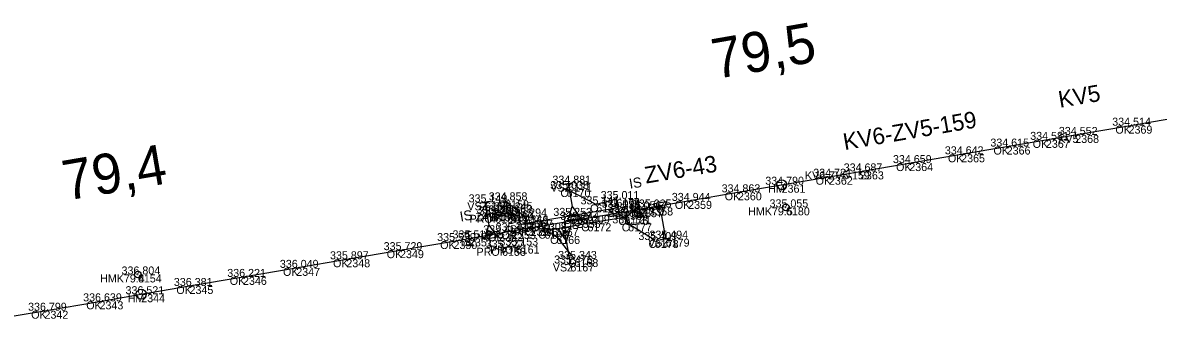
# Model space of a CAD drawing. Extents: x -621782 to -610392, y -1141853 to -1122321.
# Drawn here: x -614946.5 to -614776.2, y -1129970.9 to -1129926.3 of the extents above; entities that cross this region are included whole.
import ezdxf

# ---------------------------------------------------------------- set-up
doc = ezdxf.new("R2010")
doc.units = 0
for name, color, linetype in [('Vrstva 1', 7, 'Continuous'), ('Vrstva 17', 7, 'Continuous'), ('Vrstva 19', 7, 'Continuous'), ('Vrstva 2', 7, 'Continuous'), ('Vrstva 3', 7, 'Continuous'), ('Vrstva 4', 7, 'Continuous'), ('Vrstva 51', 7, 'Continuous'), ('Vrstva 60', 7, 'Continuous'), ('Vrstva 61', 7, 'Continuous'), ('Vrstva 62', 7, 'Continuous'), ('Vrstva 7', 7, 'Continuous')]:
    doc.layers.add(name, color=color, linetype=linetype)

msp = doc.modelspace()

# ---------------------------------------------------------------- linework, layer by layer
at = {"layer": 'Vrstva 1'}
msp.add_lwpolyline([(-614950.9, -1129970.87), (-614943.28, -1129969.58), (-614935.02, -1129968.17), (-614928.76, -1129967.1), (-614921.52, -1129965.86), (-614913.5, -1129964.5), (-614905.51, -1129963.14), (-614898, -1129961.85), (-614889.95, -1129960.48), (-614881.93, -1129959.11), (-614879.61, -1129958.71), (-614875.1, -1129957.94), (-614873.15, -1129957.6), (-614870.37, -1129957.13), (-614863.44, -1129955.94), (-614856.33, -1129954.71), (-614854.09, -1129954.33), (-614852.56, -1129954.07), (-614846.73, -1129953.08), (-614839.26, -1129951.79), (-614832.71, -1129950.65), (-614825.61, -1129949.45), (-614820.95, -1129948.65), (-614813.56, -1129947.4), (-614805.78, -1129946.08), (-614798.95, -1129944.92), (-614793.07, -1129943.91), (-614788.67, -1129943.17), (-614780.67, -1129941.78), (-614772.86, -1129940.43)], dxfattribs=at)
at = {"layer": 'Vrstva 17'}
msp.add_line((-614876.04, -1129954.94), (-614873.41, -1129954.49), dxfattribs=at)
at = {"layer": 'Vrstva 19'}
for p, q in [((-614875.68, -1129955.17), (-614873.51, -1129954.84)), ((-614874.64, -1129960.13), (-614872.59, -1129959.8))]:
    msp.add_line(p, q, dxfattribs=at)
at = {"layer": 'Vrstva 2'}
for p, q in [((-614788.75, -1129942.67), (-614788.59, -1129943.66)), ((-614821.03, -1129948.16), (-614820.86, -1129949.14)), ((-614852.64, -1129953.57), (-614852.48, -1129954.56))]:
    msp.add_line(p, q, dxfattribs=at)
at = {"layer": 'Vrstva 3'}
for p, q in [((-614854.76, -1129953.43), (-614853.77, -1129953.26)), ((-614854.26, -1129953.34), (-614853.92, -1129955.31)), ((-614854.42, -1129955.4), (-614853.43, -1129955.23)), ((-614880.28, -1129957.81), (-614879.29, -1129957.64)), ((-614879.79, -1129957.73), (-614879.44, -1129959.7)), ((-614879.94, -1129959.78), (-614878.95, -1129959.61))]:
    msp.add_line(p, q, dxfattribs=at)
at = {"layer": 'Vrstva 4'}
for p, q in [((-614863.96, -1129950.36), (-614865.5, -1129950.62)), ((-614876.44, -1129953.17), (-614877.98, -1129953.43)), ((-614851.08, -1129954.19), (-614850.8, -1129953.79)), ((-614863.74, -1129955.06), (-614864.02, -1129955.45)), ((-614876.22, -1129957.87), (-614876.51, -1129958.26)), ((-614865.37, -1129957.91), (-614865.09, -1129957.52)), ((-614850.86, -1129958.88), (-614849.32, -1129958.62)), ((-614865.16, -1129962.61), (-614863.62, -1129962.36))]:
    msp.add_line(p, q, dxfattribs=at)
for points in [[(-614864.73, -1129950.49), (-614864.14, -1129953.92), (-614862.83, -1129955.73), (-614864.8, -1129956.07), (-614864.14, -1129953.92)], [(-614877.21, -1129953.3), (-614876.63, -1129956.73), (-614875.32, -1129958.54), (-614877.29, -1129958.88), (-614876.63, -1129956.73)], [(-614850.09, -1129958.75), (-614850.68, -1129955.33), (-614851.99, -1129953.52), (-614850.02, -1129953.17), (-614850.68, -1129955.33)], [(-614870.37, -1129957.13), (-614863.44, -1129955.94), (-614856.33, -1129954.71)], [(-614864.39, -1129962.48), (-614864.97, -1129959.06), (-614866.28, -1129957.24), (-614864.31, -1129956.9), (-614864.97, -1129959.06)]]:
    msp.add_lwpolyline(points, dxfattribs=at)
for centre in [(-614863.88, -1129955.25), (-614850.94, -1129953.99), (-614876.37, -1129958.06), (-614865.23, -1129957.72)]:
    msp.add_circle(centre, 0.248, dxfattribs=at)
at = {"layer": 'Vrstva 51'}
for points in [[(-614874.18, -1129953), (-614871.25, -1129955.42), (-614871.04, -1129956.45), (-614864.5, -1129955.33), (-614857.25, -1129954.09), (-614857.49, -1129952.8), (-614860.51, -1129953.6), (-614864.96, -1129951.3)], [(-614863.78, -1129961.8), (-614866.51, -1129958.35), (-614868.28, -1129957.56), (-614861.83, -1129956.45), (-614856.27, -1129955.5), (-614855.74, -1129956.46), (-614851.73, -1129958.95)]]:
    msp.add_lwpolyline(points, dxfattribs=at)
at = {"layer": 'Vrstva 60'}
for p, q in [((-614780.67, -1129941.78), (-614780.67, -1129941.78)), ((-614793.07, -1129943.91), (-614793.07, -1129943.91)), ((-614788.67, -1129943.17), (-614788.67, -1129943.17)), ((-614805.78, -1129946.08), (-614805.78, -1129946.08)), ((-614798.95, -1129944.92), (-614798.95, -1129944.92)), ((-614813.56, -1129947.4), (-614813.56, -1129947.4)), ((-614825.61, -1129949.45), (-614825.61, -1129949.45)), ((-614820.95, -1129948.65), (-614820.95, -1129948.65)), ((-614864.96, -1129951.3), (-614864.96, -1129951.3)), ((-614864.73, -1129950.49), (-614864.73, -1129950.49)), ((-614832.71, -1129950.65), (-614832.71, -1129950.65)), ((-614877.21, -1129953.3), (-614877.21, -1129953.3)), ((-614874.18, -1129953), (-614874.18, -1129953)), ((-614857.49, -1129952.8), (-614857.49, -1129952.8)), ((-614846.73, -1129953.08), (-614846.73, -1129953.08)), ((-614839.26, -1129951.79), (-614839.26, -1129951.79)), ((-614876.04, -1129954.94), (-614876.04, -1129954.94)), ((-614873.51, -1129954.84), (-614873.51, -1129954.84)), ((-614873.41, -1129954.49), (-614873.41, -1129954.49)), ((-614860.51, -1129953.6), (-614860.51, -1129953.6)), ((-614857.25, -1129954.09), (-614857.25, -1129954.09)), ((-614856.33, -1129954.71), (-614856.33, -1129954.71)), ((-614854.09, -1129954.33), (-614854.09, -1129954.33)), ((-614852.56, -1129954.07), (-614852.56, -1129954.07)), ((-614832.06, -1129954.05), (-614832.06, -1129954.05)), ((-614875.68, -1129955.17), (-614875.68, -1129955.17)), ((-614871.25, -1129955.42), (-614871.25, -1129955.42)), ((-614871.04, -1129956.45), (-614871.04, -1129956.45)), ((-614864.5, -1129955.33), (-614864.5, -1129955.33)), ((-614863.44, -1129955.94), (-614863.44, -1129955.94)), ((-614861.83, -1129956.45), (-614861.83, -1129956.45)), ((-614856.27, -1129955.5), (-614856.27, -1129955.5)), ((-614855.74, -1129956.46), (-614855.74, -1129956.46)), ((-614875.1, -1129957.94), (-614875.1, -1129957.94)), ((-614873.15, -1129957.6), (-614873.15, -1129957.6)), ((-614870.37, -1129957.13), (-614870.37, -1129957.13)), ((-614868.28, -1129957.56), (-614868.28, -1129957.56)), ((-614866.51, -1129958.35), (-614866.51, -1129958.35)), ((-614881.93, -1129959.11), (-614881.93, -1129959.11)), ((-614879.61, -1129958.71), (-614879.61, -1129958.71)), ((-614874.64, -1129960.13), (-614874.64, -1129960.13)), ((-614872.59, -1129959.8), (-614872.59, -1129959.8)), ((-614851.73, -1129958.95), (-614851.73, -1129958.95)), ((-614850.09, -1129958.75), (-614850.09, -1129958.75)), ((-614889.95, -1129960.48), (-614889.95, -1129960.48)), ((-614863.78, -1129961.8), (-614863.78, -1129961.8)), ((-614905.51, -1129963.14), (-614905.51, -1129963.14)), ((-614898, -1129961.85), (-614898, -1129961.85)), ((-614864.39, -1129962.48), (-614864.39, -1129962.48)), ((-614929.27, -1129964.13), (-614929.27, -1129964.13)), ((-614913.5, -1129964.5), (-614913.5, -1129964.5)), ((-614921.52, -1129965.86), (-614921.52, -1129965.86)), ((-614935.02, -1129968.17), (-614935.02, -1129968.17)), ((-614928.76, -1129967.1), (-614928.76, -1129967.1)), ((-614943.28, -1129969.58), (-614943.28, -1129969.58))]:
    msp.add_line(p, q, dxfattribs=at)
at = {"layer": 'Vrstva 7'}
for p, q in [((-614832.11, -1129954.06), (-614832.01, -1129954.04)), ((-614929.32, -1129964.14), (-614929.22, -1129964.12))]:
    msp.add_line(p, q, dxfattribs=at)
for centre, radius in [((-614832.71, -1129950.65), 0.75), ((-614832.06, -1129954.05), 0.5), ((-614929.27, -1129964.13), 0.5), ((-614928.76, -1129967.1), 0.75)]:
    msp.add_circle(centre, radius, dxfattribs=at)

# ---------------------------------------------------------------- texts
at = {"layer": 'Vrstva 2'}
for s, rotation, p in [('KV5', 9.606, (-614790.98, -1129939.1)), ('KV6-ZV5-159', 9.7371, (-614823.26, -1129945.46)), ('ZV6-43', 9.5564, (-614853.05, -1129950.48))]:
    msp.add_text(s, height=2.5, rotation=rotation, dxfattribs=at).set_placement(p)
at = {"layer": 'Vrstva 3'}
for rotation, p in [(9.7532, (-614855.44, -1129951.27)), (9.823, (-614880.84, -1129956.2))]:
    msp.add_text('IS', height=1.5, rotation=rotation, dxfattribs=at).set_placement(p)
at = {"layer": 'Vrstva 60'}
for s, p in [('2369', (-614780.67, -1129942.98)), ('2367', (-614793.07, -1129945.11)), ('2368', (-614788.67, -1129944.37)), ('2365', (-614805.78, -1129947.28)), ('2366', (-614798.95, -1129946.12)), ('2364', (-614813.56, -1129948.6)), ('2362', (-614825.61, -1129950.65)), ('2363', (-614820.95, -1129949.85)), ('6170', (-614864.96, -1129952.5)), ('6171', (-614864.73, -1129951.69)), ('2361', (-614832.71, -1129951.85)), ('6155', (-614877.21, -1129954.5)), ('6159', (-614874.18, -1129954.2)), ('6174', (-614857.49, -1129954)), ('2359', (-614846.73, -1129954.28)), ('2360', (-614839.26, -1129952.99)), ('6156', (-614876.04, -1129956.14)), ('6160', (-614873.51, -1129956.04)), ('6162', (-614873.41, -1129955.69)), ('6173', (-614860.51, -1129954.8)), ('6175', (-614857.25, -1129955.29)), ('2356', (-614856.33, -1129955.91)), ('2357', (-614854.09, -1129955.53)), ('2358', (-614852.56, -1129955.27)), ('6180', (-614832.06, -1129955.25)), ('6157', (-614875.68, -1129956.37)), ('6163', (-614871.25, -1129956.62)), ('6164', (-614871.04, -1129957.65)), ('6169', (-614864.5, -1129956.53)), ('2355', (-614863.44, -1129957.14)), ('6172', (-614861.83, -1129957.65)), ('6176', (-614856.27, -1129956.7)), ('6177', (-614855.74, -1129957.66)), ('2352', (-614875.1, -1129959.14)), ('2353', (-614873.15, -1129958.8)), ('2354', (-614870.37, -1129958.33)), ('6165', (-614868.28, -1129958.76)), ('6166', (-614866.51, -1129959.55)), ('2350', (-614881.93, -1129960.31)), ('2351', (-614879.61, -1129959.91)), ('6158', (-614874.64, -1129961.33)), ('6161', (-614872.59, -1129961)), ('6178', (-614851.73, -1129960.15)), ('6179', (-614850.09, -1129959.95)), ('2348', (-614898, -1129963.05)), ('2349', (-614889.95, -1129961.68)), ('6168', (-614863.78, -1129963)), ('2347', (-614905.51, -1129964.34)), ('6167', (-614864.39, -1129963.68)), ('6154', (-614929.27, -1129965.33)), ('2346', (-614913.5, -1129965.7)), ('2345', (-614921.52, -1129967.06)), ('2343', (-614935.02, -1129969.37)), ('2344', (-614928.76, -1129968.3)), ('2342', (-614943.28, -1129970.78))]:
    msp.add_text(s, height=1.2, dxfattribs=at).set_placement(p)
at = {"layer": 'Vrstva 61'}
for s, p in [('334.514', (-614783.12, -1129941.78)), ('334.581', (-614795.42, -1129943.91)), ('334.552', (-614791.12, -1129943.17)), ('334.615', (-614801.4, -1129944.92)), ('334.659', (-614816.01, -1129947.4)), ('334.642', (-614808.23, -1129946.08)), ('334.687', (-614823.4, -1129948.65)), ('334.881', (-614867.09, -1129950.49)), ('334.790', (-614835.16, -1129950.65)), ('334.721', (-614827.97, -1129949.45)), ('335.038', (-614867.41, -1129951.3)), ('335.011', (-614859.85, -1129952.8)), ('334.863', (-614841.71, -1129951.79)), ('335.149', (-614879.66, -1129953.3)), ('334.858', (-614876.64, -1129953)), ('336.245', (-614875.87, -1129954.49)), ('335.141', (-614862.87, -1129953.6)), ('335.095', (-614859.71, -1129954.09)), ('335.056', (-614856.54, -1129954.33)), ('335.025', (-614855.02, -1129954.07)), ('334.944', (-614849.18, -1129953.08)), ('335.055', (-614834.52, -1129954.05)), ('336.267', (-614878.49, -1129954.94)), ('335.203', (-614878.13, -1129955.17)), ('335.162', (-614875.96, -1129954.84)), ('335.294', (-614873.7, -1129955.42)), ('335.253', (-614866.95, -1129955.33)), ('335.244', (-614865.89, -1129955.94)), ('335.104', (-614858.78, -1129954.71)), ('335.090', (-614858.72, -1129955.5)), ('335.451', (-614877.46, -1129957.94)), ('335.414', (-614875.6, -1129957.6)), ('335.346', (-614873.49, -1129956.45)), ('335.367', (-614872.82, -1129957.13)), ('335.308', (-614870.74, -1129957.56)), ('335.209', (-614864.29, -1129956.45)), ('335.121', (-614858.1, -1129956.46)), ('335.559', (-614884.38, -1129959.11)), ('335.515', (-614882.07, -1129958.71)), ('335.267', (-614868.96, -1129958.35)), ('335.409', (-614854.19, -1129958.95)), ('335.494', (-614852.54, -1129958.75)), ('335.729', (-614892.4, -1129960.48)), ('335.227', (-614877.09, -1129960.13)), ('335.153', (-614875.04, -1129959.8)), ('335.897', (-614900.45, -1129961.85)), ('335.476', (-614866.84, -1129962.48)), ('335.343', (-614866.23, -1129961.8)), ('336.804', (-614931.72, -1129964.13)), ('336.221', (-614915.86, -1129964.5)), ('336.049', (-614907.97, -1129963.14)), ('336.381', (-614923.87, -1129965.86)), ('336.521', (-614931.12, -1129967.1)), ('336.799', (-614945.74, -1129969.58)), ('336.639', (-614937.48, -1129968.17))]:
    msp.add_text(s, height=1.2, dxfattribs=at).set_placement(p)
at = {"layer": 'Vrstva 62'}
for s, p in [('OK', (-614782.65, -1129942.98)), ('OK', (-614795.05, -1129945.11)), ('KV5', (-614791.21, -1129944.37)), ('OK', (-614807.76, -1129947.28)), ('OK', (-614800.93, -1129946.12)), ('OK', (-614815.54, -1129948.6)), ('KV6-ZV5-159', (-614829.21, -1129949.85)), ('OK', (-614827.6, -1129950.65)), ('VSZ', (-614867.37, -1129951.69)), ('C', (-614865.89, -1129952.5)), ('HM', (-614834.74, -1129951.85)), ('VSZ', (-614879.85, -1129954.5)), ('C', (-614875.12, -1129954.2)), ('C', (-614858.43, -1129954)), ('OK', (-614848.72, -1129954.28)), ('OK', (-614841.24, -1129952.99)), ('ZAB', (-614878.64, -1129956.14)), ('PROP', (-614877.35, -1129956.04)), ('ZAB', (-614876.01, -1129955.69)), ('C', (-614861.45, -1129954.8)), ('PRJ', (-614858.81, -1129955.91)), ('C', (-614858.19, -1129955.29)), ('ZV6-43', (-614857, -1129955.27)), ('IS', (-614855.32, -1129955.53)), ('HMK79.5', (-614837.73, -1129955.25)), ('PROP', (-614879.51, -1129956.37)), ('C', (-614872.19, -1129956.62)), ('C', (-614871.98, -1129957.65)), ('C', (-614865.44, -1129956.53)), ('OK', (-614865.42, -1129957.14)), ('C', (-614862.77, -1129957.65)), ('C', (-614857.2, -1129956.7)), ('C', (-614856.68, -1129957.66)), ('PROP', (-614878.94, -1129959.14)), ('PROP', (-614876.99, -1129958.8)), ('PRJ', (-614872.86, -1129958.33)), ('C', (-614869.22, -1129958.76)), ('C', (-614867.44, -1129959.55)), ('OK', (-614883.92, -1129960.31)), ('IS', (-614880.84, -1129959.91)), ('PROP', (-614878.47, -1129961.33)), ('PROP', (-614876.43, -1129961)), ('VSZ', (-614852.73, -1129959.95)), ('C', (-614852.67, -1129960.15)), ('OK', (-614899.99, -1129963.05)), ('OK', (-614891.94, -1129961.68)), ('C', (-614864.71, -1129963)), ('OK', (-614907.5, -1129964.34)), ('VSZ', (-614867.03, -1129963.68)), ('HMK79.4', (-614934.93, -1129965.33)), ('OK', (-614915.48, -1129965.7)), ('OK', (-614923.5, -1129967.06)), ('OK', (-614937.01, -1129969.37)), ('HM', (-614930.8, -1129968.3)), ('OK', (-614945.27, -1129970.78))]:
    msp.add_text(s, height=1.2, dxfattribs=at).set_placement(p)
at = {"layer": 'Vrstva 7'}
for s, rotation, p in [('79,5', 9.8732, (-614842.61, -1129934.78)), ('79,4', 9.7055, (-614940.02, -1129953.05))]:
    msp.add_text(s, height=6, rotation=rotation, dxfattribs=at).set_placement(p)

doc.saveas('drawing.dxf')
